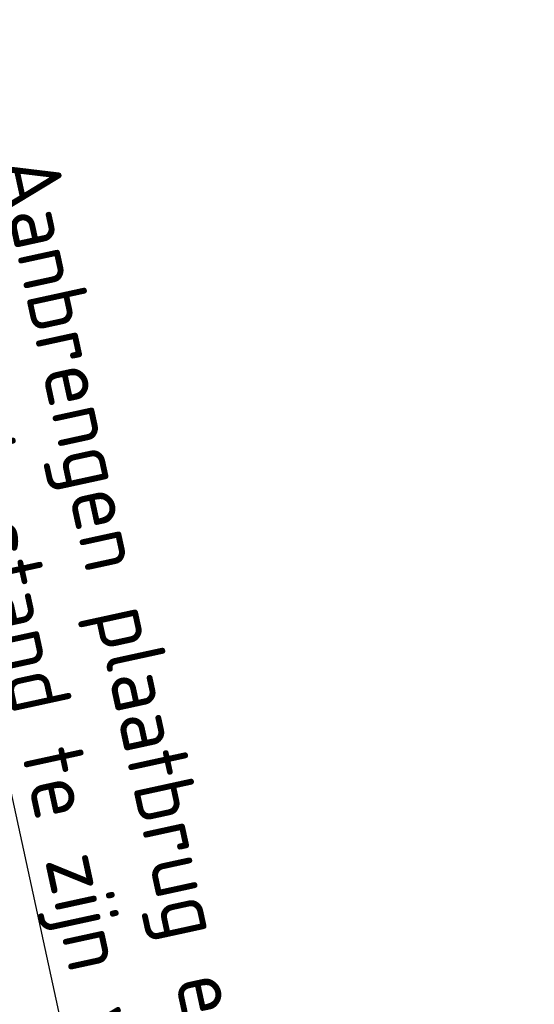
# Model space of a CAD drawing. Header units: metres. Extents: x 197883 to 206898, y 361907 to 364395.
# Tile 875 of 1056: x 198438 to 198459, y 362944 to 362985. Entities that reach past the tile are written whole.
import ezdxf
from ezdxf import colors
from ezdxf.entities.mleader import LeaderData, LeaderLine
from ezdxf.math import Vec2, Vec3

# ---------------------------------------------------------------- set-up
doc = ezdxf.new("R2010")
doc.units = ezdxf.units.M
doc.layers.add('X-XX-AL-VERWIJZING-T25-1000', color=7, linetype='Continuous', lineweight=25)
doc.styles.add('NLCS-ISO-M1000-T25', font='NLCS-ISO.ttf', dxfattribs={"height": 2.5})

msp = doc.modelspace()

# ---------------------------------------------------------------- leaders
at = {"layer": 'X-XX-AL-VERWIJZING-T25-1000'}
ml = msp.add_multileader_mtext('Standard', dxfattribs=at)
ml.set_content('{\\C256;Aanbrengen plaatbrug en onderliggende voorzieningen \\Pdienen bestand te zijn voor 20 ton verkeersbelasting}', color=10, style='NLCS-ISO-M1000-T25')
ml.set_leader_properties(color=256, linetype='ByLayer', lineweight=-1)
ml.build(insert=Vec2(0, 0))
ml.multileader.update_dxf_attribs({"text_left_attachment_type": 5, "text_right_attachment_type": 5, "dogleg_length": 2.5, "arrow_head_size": 2.5})
ctx = ml.context
ctx.base_point, ctx.char_height, ctx.arrow_head_size, ctx.landing_gap_size, ctx.plane_origin, ctx.plane_x_axis, ctx.plane_y_axis = Vec3(198432.022, 362978.72), 2.5, 2.5, 0.9, Vec3(198359.296, 362835.04), Vec3(0.21286, -0.977083), Vec3(0.977083, 0.21286)
ctx.left_attachment, ctx.right_attachment = 5, 5
notes = []
notes.append((ctx, [(0, (1, 1, 0), (198450.498, 362893.909), (-0.21286, 0.977083), 2.5, [(0, [(198459.101, 362877.005)], 0, [])])]))
ctx.mtext.insert, ctx.mtext.text_direction, ctx.mtext.rotation, ctx.mtext.flow_direction = Vec3(198439.46, 362979.419), Vec3(0.21286, -0.977083), 0.000026, 5
for ctx, leaders in notes:
    for number, flags, end, landing, length, lines in leaders:
        leader = LeaderData()
        leader.index, (leader.has_last_leader_line, leader.has_dogleg_vector, leader.attachment_direction) = number, flags
        leader.last_leader_point, leader.dogleg_vector, leader.dogleg_length = Vec3(end), Vec3(landing), length
        for number, points, colour, breaks in lines:
            line = LeaderLine()
            line.index, line.vertices, line.color, line.breaks = number, Vec3.list(points), colors.encode_raw_color(colour), breaks
            leader.lines.append(line)
        ctx.leaders.append(leader)

doc.saveas('drawing.dxf')
